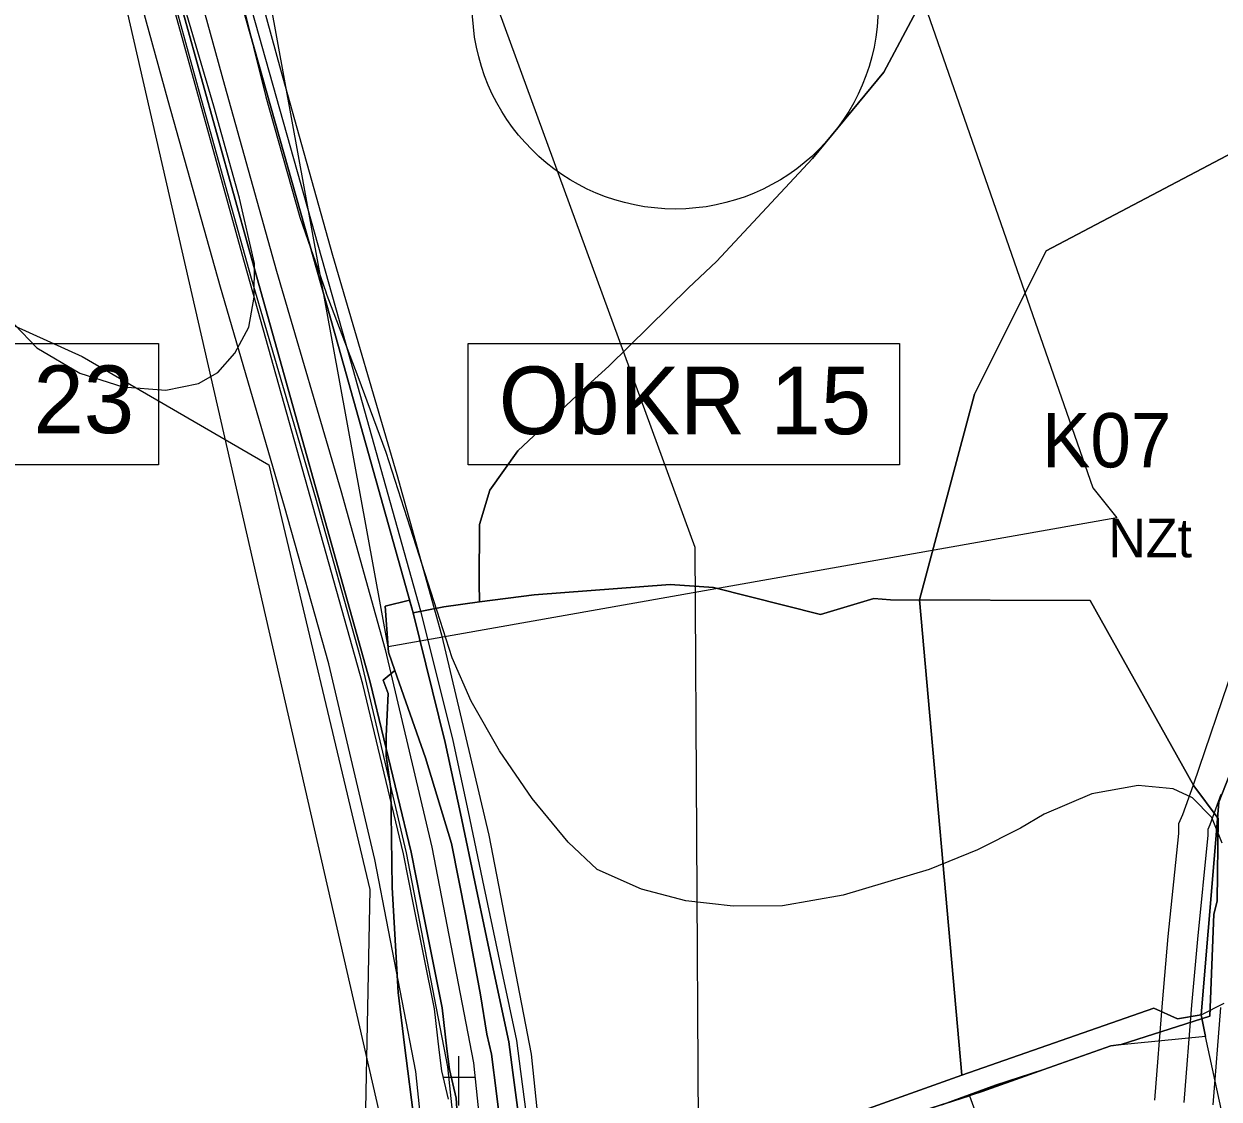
# Model space of a CAD drawing. Extents: x -758499 to -754160, y -1175205 to -1172032.
# Drawn here: x -756838 to -756530.3, y -1173950.7 to -1173673.8 of the extents above; entities that cross this region are included whole.
import ezdxf

# ---------------------------------------------------------------- set-up
doc = ezdxf.new("R2010")
doc.units = 0
for name, color, linetype in [('A016_UzArchN_p', 7, 'Continuous'), ('A017_18_KrajRaz_p', 7, 'Continuous'), ('A041_BPEJ_p', 7, 'Continuous'), ('A043_InvPuda_p', 7, 'Continuous'), ('A050_Q100_p', 7, 'Continuous'), ('A051_QAZ_p', 7, 'Continuous'), ('A068_Vodovod_l', 7, 'Continuous'), ('A091_92_Silnice23_op', 7, 'Continuous'), ('D silnice III stav', 7, 'Continuous'), ('HODNOTY objekty drobné sakrální arch', 7, 'Continuous'), ('HRANICE změn v krajině', 7, 'Continuous'), ('indexy RZV_TYP_2', 7, 'Continuous'), ('indexy změn v krajině', 7, 'Continuous'), ('LIMITY OP vodovodu', 7, 'Continuous'), ('NÁVRH NZt zeměděl-trvalý travní porost', 7, 'Continuous'), ('PLOCHY DS dopravní infr-silniční dopravy', 7, 'Continuous'), ('PLOCHY NZo zemědělské-orná půda', 7, 'Continuous'), ('PLOCHY PV prostranství veřejné', 7, 'Continuous'), ('PLOCHY VV vodní a vodohospodářské', 7, 'Continuous'), ('vrstevnice', 7, 'Continuous'), ('ÚSES interakční prvek', 7, 'Continuous')]:
    doc.layers.add(name, color=color, linetype=linetype)

msp = doc.modelspace()

# ---------------------------------------------------------------- linework, layer by layer
at = {"layer": 'A016_UzArchN_p'}
msp.add_circle((-756670.31, -1173669.25), 52.24, dxfattribs=at)
at = {"layer": 'A017_18_KrajRaz_p'}
msp.add_lwpolyline([(-756839.58, -1173541.62), (-756829.27, -1173569.13), (-756809.89, -1173629.45), (-756792.88, -1173691.39), (-756779.45, -1173739.32), (-756762.93, -1173795.85), (-756751.51, -1173836.61), (-756739.56, -1173887.31), (-756728.91, -1173942.41), (-756726.45, -1173966.05)], dxfattribs=at)
for points in [[(-756914.35, -1173756.15), (-756803.35, -1173756.15), (-756803.35, -1173787.4), (-756914.35, -1173787.4)], [(-756723.61, -1173756.15), (-756612.62, -1173756.15), (-756612.62, -1173787.4), (-756723.61, -1173787.4)]]:
    msp.add_lwpolyline(points, close=True, dxfattribs=at)
at = {"layer": 'A041_BPEJ_p'}
for p, q in [((-756616.6, -1173686.2), (-756607.6, -1173669.32)), ((-756607.6, -1173669.32), (-756616.6, -1173686.2)), ((-756634.95, -1173708.51), (-756616.6, -1173686.2)), ((-756616.6, -1173686.2), (-756634.95, -1173708.51)), ((-756659.68, -1173735.02), (-756634.95, -1173708.51)), ((-756634.95, -1173708.51), (-756659.68, -1173735.02)), ((-756666.92, -1173741.75), (-756659.68, -1173735.02)), ((-756659.68, -1173735.02), (-756666.92, -1173741.75)), ((-756687.38, -1173761.93), (-756666.92, -1173741.75)), ((-756666.92, -1173741.75), (-756687.38, -1173761.93)), ((-756692.92, -1173766.98), (-756687.38, -1173761.93)), ((-756687.38, -1173761.93), (-756692.92, -1173766.98)), ((-756710.82, -1173783.8), (-756692.92, -1173766.98)), ((-756692.92, -1173766.98), (-756710.82, -1173783.8)), ((-756718.08, -1173793.91), (-756710.82, -1173783.8)), ((-756710.82, -1173783.8), (-756718.08, -1173793.91)), ((-756720.67, -1173802.78), (-756718.08, -1173793.91)), ((-756718.08, -1173793.91), (-756720.67, -1173802.78)), ((-756720.75, -1173817.76), (-756720.67, -1173802.78)), ((-756720.67, -1173802.78), (-756720.75, -1173817.76)), ((-756720.68, -1173822.7), (-756720.75, -1173817.76)), ((-756720.75, -1173817.76), (-756720.68, -1173822.7)), ((-756706.67, -1173820.85), (-756671.61, -1173818.21)), ((-756671.61, -1173818.21), (-756706.67, -1173820.85)), ((-756671.61, -1173818.21), (-756660.47, -1173818.98)), ((-756660.47, -1173818.98), (-756671.61, -1173818.21)), ((-756660.47, -1173818.98), (-756632.96, -1173825.89)), ((-756632.96, -1173825.89), (-756660.47, -1173818.98)), ((-756744.95, -1173823.79), (-756738.71, -1173822.24)), ((-756738.71, -1173822.24), (-756744.95, -1173823.79)), ((-756738.71, -1173822.24), (-756737.79, -1173825.53)), ((-756737.79, -1173825.53), (-756738.71, -1173822.24)), ((-756729.88, -1173823.91), (-756720.68, -1173822.7)), ((-756720.68, -1173822.7), (-756729.88, -1173823.91)), ((-756720.68, -1173822.7), (-756706.67, -1173820.85)), ((-756706.67, -1173820.85), (-756720.68, -1173822.7)), ((-756632.96, -1173825.89), (-756619.16, -1173821.83)), ((-756619.16, -1173821.83), (-756632.96, -1173825.89)), ((-756619.16, -1173821.83), (-756614.87, -1173822.13)), ((-756614.87, -1173822.13), (-756619.16, -1173821.83)), ((-756614.87, -1173822.13), (-756563.47, -1173822.31)), ((-756563.47, -1173822.31), (-756614.87, -1173822.13)), ((-756563.47, -1173822.31), (-756536.78, -1173870.05)), ((-756536.78, -1173870.05), (-756563.47, -1173822.31)), ((-756744.17, -1173835.65), (-756744.95, -1173823.79)), ((-756744.95, -1173823.79), (-756744.17, -1173835.65)), ((-756737.79, -1173825.53), (-756729.88, -1173823.91)), ((-756729.88, -1173823.91), (-756737.79, -1173825.53)), ((-756742.5, -1173840.32), (-756744.17, -1173835.65)), ((-756744.17, -1173835.65), (-756742.5, -1173840.32)), ((-756745.48, -1173842.84), (-756742.5, -1173840.32)), ((-756742.5, -1173840.32), (-756745.48, -1173842.84)), ((-756734.56, -1173862.81), (-756742.5, -1173840.32)), ((-756742.5, -1173840.32), (-756734.56, -1173862.81)), ((-756744.22, -1173846.23), (-756745.48, -1173842.84)), ((-756745.48, -1173842.84), (-756744.22, -1173846.23)), ((-756744.71, -1173857.24), (-756744.22, -1173846.23)), ((-756744.22, -1173846.23), (-756744.71, -1173857.24)), ((-756744.73, -1173862.32), (-756744.71, -1173857.24)), ((-756744.71, -1173857.24), (-756744.73, -1173862.32)), ((-756743.51, -1173870.79), (-756744.73, -1173862.32)), ((-756744.73, -1173862.32), (-756743.51, -1173870.79)), ((-756727.89, -1173884.87), (-756734.56, -1173862.81)), ((-756734.56, -1173862.81), (-756727.89, -1173884.87)), ((-756743.22, -1173896.2), (-756743.51, -1173870.79)), ((-756743.51, -1173870.79), (-756743.22, -1173896.2)), ((-756536.78, -1173870.05), (-756530.55, -1173878.45)), ((-756530.55, -1173878.45), (-756536.78, -1173870.05)), ((-756530.55, -1173878.45), (-756530.8, -1173899.72)), ((-756530.8, -1173899.72), (-756530.55, -1173878.45)), ((-756724.18, -1173903.52), (-756727.89, -1173884.87)), ((-756727.89, -1173884.87), (-756724.18, -1173903.52)), ((-756741.67, -1173923.3), (-756743.22, -1173896.2)), ((-756743.22, -1173896.2), (-756741.67, -1173923.3)), ((-756530.8, -1173899.72), (-756531.67, -1173903.1)), ((-756531.67, -1173903.1), (-756530.8, -1173899.72)), ((-756720.47, -1173923.87), (-756724.18, -1173903.52)), ((-756724.18, -1173903.52), (-756720.47, -1173923.87)), ((-756531.67, -1173903.1), (-756532.66, -1173929.34)), ((-756532.66, -1173929.34), (-756531.67, -1173903.1)), ((-756740.04, -1173936.86), (-756741.67, -1173923.3)), ((-756741.67, -1173923.3), (-756740.04, -1173936.86)), ((-756718.82, -1173934.04), (-756720.47, -1173923.87)), ((-756720.47, -1173923.87), (-756718.82, -1173934.04)), ((-756532.66, -1173929.34), (-756555.51, -1173936.72)), ((-756555.51, -1173936.72), (-756532.66, -1173929.34)), ((-756717.58, -1173939.13), (-756718.82, -1173934.04)), ((-756718.82, -1173934.04), (-756717.58, -1173939.13)), ((-756737.19, -1173958.9), (-756740.04, -1173936.86)), ((-756740.04, -1173936.86), (-756737.19, -1173958.9)), ((-756716.36, -1173949.3), (-756717.58, -1173939.13)), ((-756717.58, -1173939.13), (-756716.36, -1173949.3)), ((-756558.19, -1173936.98), (-756575.65, -1173943.23)), ((-756575.65, -1173943.23), (-756558.19, -1173936.98)), ((-756555.51, -1173936.72), (-756558.19, -1173936.98)), ((-756558.19, -1173936.98), (-756555.51, -1173936.72)), ((-756575.65, -1173943.23), (-756587.87, -1173947.18)), ((-756587.87, -1173947.18), (-756575.65, -1173943.23)), ((-756587.87, -1173947.18), (-756601.45, -1173952.1)), ((-756601.45, -1173952.1), (-756587.87, -1173947.18)), ((-756713.92, -1173967.94), (-756716.36, -1173949.3)), ((-756716.36, -1173949.3), (-756713.92, -1173967.94))]:
    msp.add_line(p, q, dxfattribs=at)
at = {"layer": 'A043_InvPuda_p'}
for p, q in [((-756682.98, -1173447.74), (-756562.78, -1173793.28)), ((-756831.08, -1173584.85), (-756739.59, -1173984.41)), ((-756744.23, -1173834.25), (-756774.51, -1173668.27)), ((-756562.78, -1173793.28), (-756556.63, -1173801)), ((-756556.63, -1173801), (-756744.23, -1173834.25))]:
    msp.add_line(p, q, dxfattribs=at)
at = {"layer": 'A050_Q100_p'}
for p, q in [((-756877.69, -1173734.86), (-756822.97, -1173759.47)), ((-756822.97, -1173759.47), (-756774.94, -1173787.4)), ((-756774.94, -1173787.4), (-756748.95, -1173896.78)), ((-756748.95, -1173896.78), (-756750.31, -1173965.15))]:
    msp.add_line(p, q, dxfattribs=at)
at = {"layer": 'A051_QAZ_p'}
for p, q in [((-756748.1, -1173581.83), (-756665.23, -1173808.57)), ((-756665.23, -1173808.57), (-756664.16, -1174004.46))]:
    msp.add_line(p, q, dxfattribs=at)
at = {"layer": 'A068_Vodovod_l'}
for p, q in [((-756529.86, -1173872.27), (-756532.67, -1173880.09)), ((-756532.67, -1173880.09), (-756533.17, -1173881.31)), ((-756533.2, -1173882.75), (-756535.91, -1173909.55)), ((-756533.17, -1173881.31), (-756533.2, -1173882.75)), ((-756535.91, -1173909.55), (-756537.41, -1173926.54)), ((-756537.41, -1173926.54), (-756539.39, -1173951.62))]:
    msp.add_line(p, q, dxfattribs=at)
at = {"layer": 'A091_92_Silnice23_op'}
for points in [[(-756842.85, -1173486.22), (-756836.14, -1173496.9), (-756827.75, -1173513.01), (-756819.32, -1173533.69), (-756808.72, -1173561.99), (-756789.04, -1173623.24), (-756771.92, -1173685.57), (-756758.53, -1173733.33), (-756742.01, -1173789.87), (-756730.45, -1173831.18), (-756718.29, -1173882.75), (-756707.37, -1173939.21), (-756704.8, -1173963.94)], [(-756734.66, -1173966.85), (-756737.08, -1173943.62), (-756747.63, -1173889.04), (-756759.5, -1173838.67), (-756770.86, -1173798.12), (-756787.38, -1173741.59), (-756800.83, -1173693.6), (-756817.8, -1173631.81), (-756837.06, -1173571.84), (-756847.26, -1173544.62)]]:
    msp.add_lwpolyline(points, dxfattribs=at)
at = {"layer": 'D silnice III stav'}
msp.add_lwpolyline([(-756841.38, -1173519.31), (-756833.29, -1173539.16), (-756822.89, -1173566.92), (-756803.42, -1173627.52), (-756786.38, -1173689.58), (-756772.95, -1173737.46), (-756756.43, -1173793.99), (-756744.97, -1173834.92), (-756732.96, -1173885.89), (-756722.23, -1173941.42), (-756719.73, -1173965.39)], dxfattribs=at)
at = {"layer": 'HODNOTY objekty drobné sakrální arch'}
for p, q in [((-756726, -1173952.41), (-756726, -1173939.72)), ((-756729.99, -1173945.06), (-756722, -1173945.06))]:
    msp.add_line(p, q, dxfattribs=at)
at = {"layer": 'HRANICE změn v krajině'}
for points in [[(-756303.51, -1173677.48), (-756362.02, -1173716.47), (-756436.94, -1173754.28), (-756451.46, -1173763.38), (-756456.62, -1173766.62), (-756475.91, -1173781.39), (-756495.76, -1173802.52), (-756507.85, -1173821.74), (-756512.75, -1173829.54), (-756523.38, -1173856.36), (-756530.34, -1173874.29), (-756531.32, -1173885.93), (-756534.94, -1173929.05), (-756541.02, -1173930.07), (-756547.12, -1173927.28), (-756596.52, -1173944.59)], [(-756596.52, -1173944.59), (-756607.44, -1173822.16), (-756593.3, -1173769.15), (-756574.85, -1173732.26), (-756523.51, -1173705.2), (-756473.7, -1173694.75), (-756415.28, -1173701.51)], [(-756533.83, -1173934.66), (-756558.19, -1173936.98), (-756594.59, -1173949.9), (-756577.5, -1173997.02)], [(-756525.9, -1173971.12), (-756533.83, -1173934.66)]]:
    msp.add_lwpolyline(points, dxfattribs=at)
at = {"layer": 'LIMITY OP vodovodu'}
for points in [[(-756546.87, -1173951.02), (-756544.88, -1173925.92), (-756543.38, -1173908.84), (-756540.69, -1173882.29), (-756540.64, -1173879.76), (-756539.67, -1173877.4), (-756536.94, -1173869.79), (-756526.48, -1173839.24)], [(-756529.94, -1173927.16), (-756531.91, -1173952.22)]]:
    msp.add_lwpolyline(points, dxfattribs=at)
at = {"layer": 'NÁVRH NZt zeměděl-trvalý travní porost'}
for points in [[(-756303.51, -1173677.48), (-756362.02, -1173716.47), (-756436.94, -1173754.28), (-756451.46, -1173763.38), (-756456.62, -1173766.62), (-756475.91, -1173781.39), (-756495.76, -1173802.52), (-756507.85, -1173821.74), (-756512.75, -1173829.54), (-756523.38, -1173856.36), (-756530.34, -1173874.29), (-756531.32, -1173885.93), (-756534.94, -1173929.05), (-756541.02, -1173930.07), (-756547.12, -1173927.28), (-756596.52, -1173944.59)], [(-756596.52, -1173944.59), (-756607.44, -1173822.16), (-756593.3, -1173769.15), (-756574.85, -1173732.26), (-756523.51, -1173705.2), (-756473.7, -1173694.75), (-756415.28, -1173701.51)], [(-756533.83, -1173934.66), (-756558.19, -1173936.98), (-756594.59, -1173949.9), (-756577.5, -1173997.02)], [(-756525.9, -1173971.12), (-756533.83, -1173934.66)]]:
    msp.add_lwpolyline(points, dxfattribs=at)
at = {"layer": 'PLOCHY DS dopravní infr-silniční dopravy'}
for points in [[(-756838.66, -1173497.84), (-756836.57, -1173503.46), (-756817.26, -1173554.03), (-756793.14, -1173627.52), (-756783.07, -1173664.42), (-756757.02, -1173756.86), (-756737.79, -1173825.53), (-756729.51, -1173858.87), (-756725.62, -1173877.18), (-756721.55, -1173896.44), (-756716.91, -1173918.38), (-756713.18, -1173935.96), (-756712.13, -1173943.87), (-756708.46, -1173971.55)], [(-756726.08, -1173959.97), (-756726.74, -1173950.46), (-756728.45, -1173943.1), (-756729.08, -1173937.79), (-756730.32, -1173927.22), (-756735.7, -1173900.23), (-756738.32, -1173887.12), (-756748.81, -1173843.33), (-756779.86, -1173732.57), (-756796.61, -1173672.12), (-756803.35, -1173647.7), (-756810.35, -1173622.75), (-756817.99, -1173598.37), (-756831.07, -1173560.89), (-756843.01, -1173529.78)]]:
    msp.add_lwpolyline(points, dxfattribs=at)
at = {"layer": 'PLOCHY NZo zemědělské-orná půda'}
for points in [[(-756445.99, -1173697.96), (-756473.7, -1173694.75), (-756523.51, -1173705.2), (-756574.85, -1173732.26), (-756593.3, -1173769.15), (-756607.44, -1173822.16), (-756596.52, -1173944.59), (-756703.96, -1173982.94), (-756708.46, -1173971.55), (-756712.13, -1173943.87), (-756713.18, -1173935.96), (-756716.91, -1173918.38), (-756721.55, -1173896.44), (-756725.62, -1173877.18), (-756729.51, -1173858.87), (-756737.79, -1173825.53), (-756757.02, -1173756.86), (-756783.07, -1173664.42), (-756793.14, -1173627.52), (-756817.26, -1173554.03), (-756836.57, -1173503.46), (-756838.66, -1173497.84)], [(-756843.01, -1173529.78), (-756831.07, -1173560.89), (-756817.99, -1173598.37), (-756810.35, -1173622.75), (-756803.35, -1173647.7), (-756796.61, -1173672.12), (-756779.86, -1173732.57), (-756748.81, -1173843.33), (-756738.32, -1173887.12), (-756735.7, -1173900.23), (-756730.32, -1173927.22), (-756729.08, -1173937.79), (-756728.45, -1173943.1), (-756726.74, -1173950.46), (-756726.08, -1173959.97)], [(-756663.22, -1173971.9), (-756594.59, -1173949.9), (-756577.5, -1173997.02)]]:
    msp.add_lwpolyline(points, dxfattribs=at)
at = {"layer": 'PLOCHY PV prostranství veřejné'}
msp.add_lwpolyline([(-756525.9, -1173971.12), (-756533.83, -1173934.66), (-756534.94, -1173929.05), (-756531.32, -1173885.93), (-756530.34, -1173874.29), (-756523.38, -1173856.36)], dxfattribs=at)
at = {"layer": 'PLOCHY VV vodní a vodohospodářské'}
msp.add_lwpolyline([(-756712.09, -1173985.72), (-756703.96, -1173982.94), (-756596.52, -1173944.59), (-756547.12, -1173927.28), (-756541.02, -1173930.07), (-756534.94, -1173929.05), (-756533.83, -1173934.66), (-756558.19, -1173936.98), (-756591.42, -1173948.88), (-756663.22, -1173971.9), (-756684.65, -1173979.9), (-756699.83, -1173988.18), (-756701.3, -1173989.65), (-756704.64, -1173990.79), (-756703.69, -1173999.75), (-756704.09, -1174011.17), (-756708.64, -1174001.68), (-756711.21, -1173989.81)], close=True, dxfattribs=at)
msp.add_lwpolyline([(-756534.94, -1173929.05), (-756529.03, -1173926.04)], dxfattribs=at)
at = {"layer": 'vrstevnice'}
for p, q in [((-756789.11, -1173695.02), (-756798.69, -1173662.44)), ((-756789.11, -1173695.02), (-756798.69, -1173662.44)), ((-756782.43, -1173665.46), (-756775.74, -1173692.61)), ((-756782.43, -1173665.46), (-756775.74, -1173692.61)), ((-756775.74, -1173692.61), (-756766.96, -1173723.62)), ((-756775.74, -1173692.61), (-756766.96, -1173723.62)), ((-756782.45, -1173718.67), (-756789.11, -1173695.02)), ((-756782.45, -1173718.67), (-756789.11, -1173695.02)), ((-756778.61, -1173735.55), (-756782.45, -1173718.67)), ((-756778.61, -1173735.55), (-756782.45, -1173718.67)), ((-756766.96, -1173723.62), (-756760.15, -1173743.04)), ((-756766.96, -1173723.62), (-756760.15, -1173743.04)), ((-756778.71, -1173744.19), (-756778.61, -1173735.55)), ((-756778.71, -1173744.19), (-756778.61, -1173735.55)), ((-756780.11, -1173751.93), (-756778.71, -1173744.19)), ((-756780.11, -1173751.93), (-756778.71, -1173744.19)), ((-756751.94, -1173764.74), (-756760.15, -1173743.04)), ((-756751.94, -1173764.74), (-756760.15, -1173743.04)), ((-756840.42, -1173751.21), (-756834.66, -1173757.23)), ((-756840.42, -1173751.21), (-756834.66, -1173757.23)), ((-756783.72, -1173758.58), (-756780.11, -1173751.93)), ((-756783.72, -1173758.58), (-756780.11, -1173751.93)), ((-756834.66, -1173757.23), (-756823.57, -1173763.74)), ((-756834.66, -1173757.23), (-756823.57, -1173763.74)), ((-756788.09, -1173763.59), (-756783.72, -1173758.58)), ((-756788.09, -1173763.59), (-756783.72, -1173758.58)), ((-756823.57, -1173763.74), (-756812.51, -1173767.31)), ((-756823.57, -1173763.74), (-756812.51, -1173767.31)), ((-756793.03, -1173766.39), (-756788.09, -1173763.59)), ((-756793.03, -1173766.39), (-756788.09, -1173763.59)), ((-756812.51, -1173767.31), (-756801.47, -1173768.13)), ((-756812.51, -1173767.31), (-756801.47, -1173768.13)), ((-756801.47, -1173768.13), (-756793.03, -1173766.39)), ((-756801.47, -1173768.13), (-756793.03, -1173766.39)), ((-756744.76, -1173784.16), (-756751.94, -1173764.74)), ((-756744.76, -1173784.16), (-756751.94, -1173764.74)), ((-756727.74, -1173837.07), (-756744.76, -1173784.16)), ((-756727.74, -1173837.07), (-756744.76, -1173784.16)), ((-756722.85, -1173848.24), (-756727.74, -1173837.07)), ((-756722.85, -1173848.24), (-756727.74, -1173837.07)), ((-756715.56, -1173861.04), (-756722.85, -1173848.24)), ((-756715.56, -1173861.04), (-756722.85, -1173848.24)), ((-756707.17, -1173873.28), (-756715.56, -1173861.04)), ((-756707.17, -1173873.28), (-756715.56, -1173861.04)), ((-756551.17, -1173869.98), (-756563.1, -1173872.11)), ((-756551.17, -1173869.98), (-756563.1, -1173872.11)), ((-756542.15, -1173870.81), (-756551.17, -1173869.98)), ((-756542.15, -1173870.81), (-756551.17, -1173869.98)), ((-756537.17, -1173873.15), (-756542.15, -1173870.81)), ((-756537.17, -1173873.15), (-756542.15, -1173870.81)), ((-756697.85, -1173884.53), (-756707.17, -1173873.28)), ((-756697.85, -1173884.53), (-756707.17, -1173873.28)), ((-756563.1, -1173872.11), (-756575.37, -1173877.38)), ((-756563.1, -1173872.11), (-756575.37, -1173877.38)), ((-756532.15, -1173878.25), (-756537.17, -1173873.15)), ((-756532.15, -1173878.25), (-756537.17, -1173873.15)), ((-756575.37, -1173877.38), (-756581.43, -1173880.93)), ((-756575.37, -1173877.38), (-756581.43, -1173880.93)), ((-756581.43, -1173880.93), (-756592.51, -1173886.55)), ((-756581.43, -1173880.93), (-756592.51, -1173886.55)), ((-756529.52, -1173884.85), (-756532.15, -1173878.25)), ((-756529.52, -1173884.85), (-756532.15, -1173878.25)), ((-756690.43, -1173891.63), (-756697.85, -1173884.53)), ((-756690.43, -1173891.63), (-756697.85, -1173884.53)), ((-756592.51, -1173886.55), (-756604.97, -1173891.63)), ((-756592.51, -1173886.55), (-756604.97, -1173891.63)), ((-756678.98, -1173896.67), (-756690.43, -1173891.63)), ((-756678.98, -1173896.67), (-756690.43, -1173891.63)), ((-756604.97, -1173891.63), (-756627.12, -1173898.2)), ((-756604.97, -1173891.63), (-756627.12, -1173898.2)), ((-756667.56, -1173899.69), (-756678.98, -1173896.67)), ((-756667.56, -1173899.69), (-756678.98, -1173896.67)), ((-756655.41, -1173901.04), (-756667.56, -1173899.69)), ((-756655.41, -1173901.04), (-756667.56, -1173899.69)), ((-756627.12, -1173898.2), (-756642.72, -1173900.92)), ((-756627.12, -1173898.2), (-756642.72, -1173900.92)), ((-756642.72, -1173900.92), (-756655.41, -1173901.04)), ((-756642.72, -1173900.92), (-756655.41, -1173901.04))]:
    msp.add_line(p, q, dxfattribs=at)
at = {"layer": 'ÚSES interakční prvek'}
for points in [[(-756841.11, -1173488.1), (-756837.29, -1173495.25), (-756836.75, -1173497.23), (-756834.7, -1173502.75), (-756831.68, -1173510.65), (-756815.37, -1173553.36), (-756791.22, -1173626.94), (-756781.14, -1173663.89), (-756755.09, -1173756.32), (-756735.86, -1173825.02), (-756727.56, -1173858.42), (-756723.66, -1173876.77), (-756719.59, -1173896.03), (-756714.95, -1173917.97), (-756711.21, -1173935.62), (-756710.15, -1173943.61), (-756706.51, -1173971.04)], [(-756728.72, -1173950.76), (-756730.42, -1173943.45), (-756731.07, -1173938.02), (-756732.3, -1173927.53), (-756737.66, -1173900.62), (-756740.27, -1173887.55), (-756750.75, -1173843.83), (-756781.79, -1173733.11), (-756798.54, -1173672.65), (-756805.28, -1173648.24), (-756812.27, -1173623.32), (-756819.89, -1173599), (-756832.95, -1173561.58), (-756844.84, -1173530.58)]]:
    msp.add_lwpolyline(points, dxfattribs=at)

# ---------------------------------------------------------------- texts
at = {"layer": 'A017_18_KrajRaz_p'}
for s, p in [('ObKR 23', (-756905.47, -1173779.22)), ('ObKR 15', (-756715.75, -1173779.48))]:
    msp.add_text(s, height=17.43, dxfattribs=at).set_placement(p)
at = {"layer": 'indexy RZV_TYP_2'}
msp.add_text('NZt', height=10, dxfattribs=at).set_placement((-756558.83, -1173811.21))
at = {"layer": 'indexy změn v krajině'}
msp.add_text('K07', height=14, dxfattribs=at).set_placement((-756575.93, -1173788.04))

doc.saveas('drawing.dxf')
